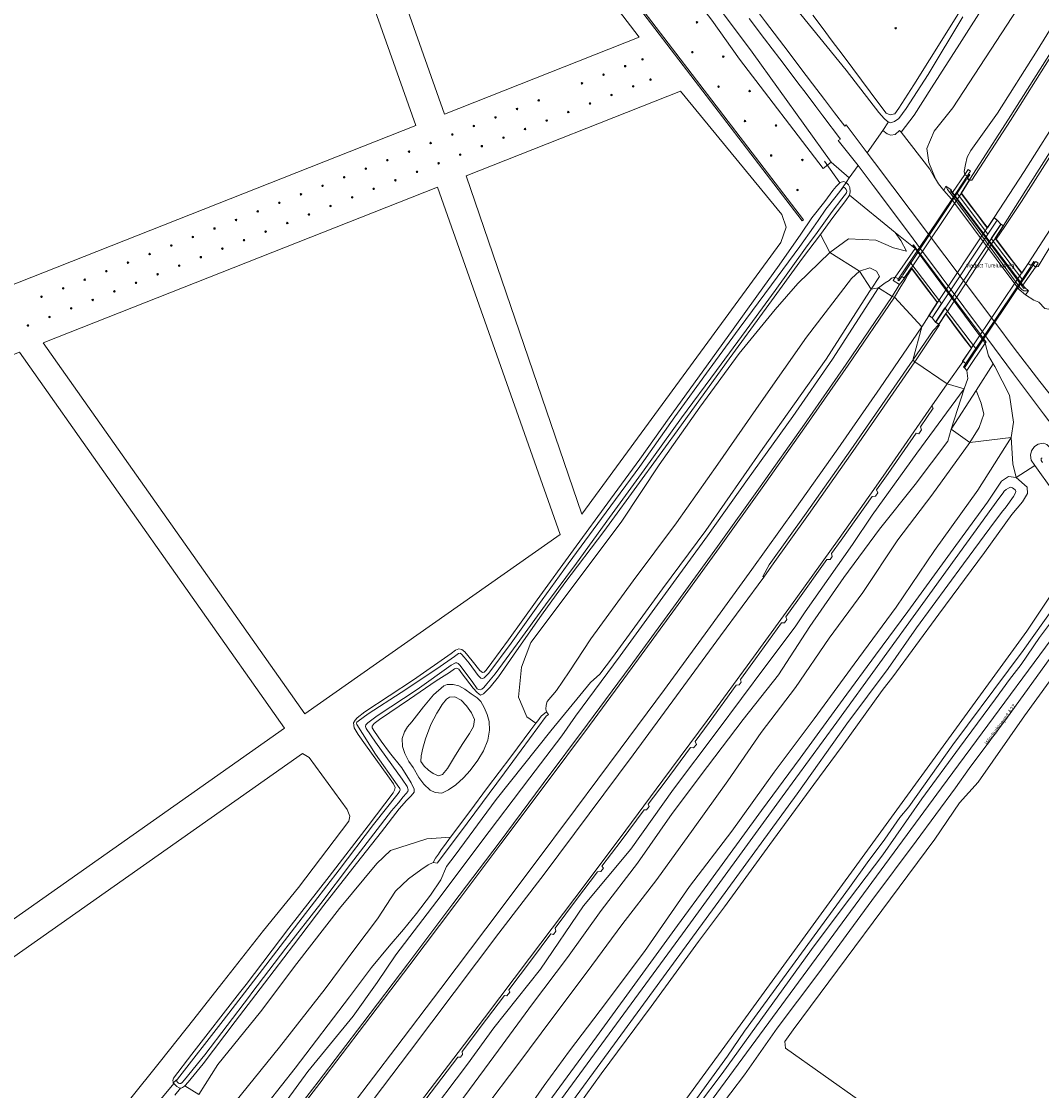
# Model space of a CAD drawing. Header units: metres. Extents: x 138165 to 154469, y 480134 to 494189.
# Tile 953 of 1056: x 151568 to 151897, y 481218 to 481563. Entities that reach past the tile are written whole.
import ezdxf

# ---------------------------------------------------------------- set-up
doc = ezdxf.new("R2010")
doc.units = ezdxf.units.M
doc.header["$LTSCALE"] = 0.001
doc.header["$MEASUREMENT"] = 0
for name, color, linetype, lineweight in [('TOP-L-duiker', 7, 'Continuous', 0), ('TOP-L-terrein schutting raster hek leuning', 7, 'Continuous', 0), ('TOP-L-topo objecten punt', 7, 'Continuous', 0), ('TOP-L-topo objecten vlak', 7, 'Continuous', 0), ('TOP-T-topo huisnummering naamgeving', 7, 'Continuous', 0)]:
    doc.layers.add(name, color=color, linetype=linetype, lineweight=lineweight)
doc.styles.add('Style-INTL_ISO', font='INTL_ISO.shx')

# ---------------------------------------------------------------- blocks, each defined once
blk = doc.blocks.new('24')
at = {"layer": 'TOP-L-topo objecten punt', "color": 7, "linetype": 'Continuous', "lineweight": 0}
for radius in [0.025, 0.0182, 0.0115, 0.005]:
    blk.add_circle((0, 0), radius, dxfattribs=at)

msp = doc.modelspace()

# ---------------------------------------------------------------- linework, layer by layer
at = {"layer": 'TOP-L-duiker', "flags": 128}
msp.add_lwpolyline([(151827.17, 481518.22), (151832.16, 481511.25)], dxfattribs=at)
at = {"layer": 'TOP-L-terrein schutting raster hek leuning', "flags": 128}
for points in [[(151852.31, 481481.38), (151873, 481512.43)], [(151872.94, 481453.2), (151893.79, 481484.31)]]:
    msp.add_lwpolyline(points, dxfattribs=at)
at = {"layer": 'TOP-L-topo objecten vlak', "flags": 128}
for points in [[(151851.86, 481527.59), (151856.06, 481533.05), (151861.69, 481541.94), (151870.73, 481556.03), (151879.95, 481570.59), (151890.08, 481587.18), (151899.45, 481602.53), (151908.78, 481618.26), (151917.73, 481633.43), (151927.83, 481651.06), (151935.66, 481664.46), (151943.85, 481679.28), (151952.48, 481694.41), (151960.06, 481708.78), (151968.28, 481724.33), (151976.07, 481738.38), (151983.43, 481752.77), (151988.83, 481763.84), (151995.58, 481777.86)], [(152011.54, 481762.2), (152000.43, 481740.78), (151989.61, 481719.89), (151979.12, 481698.72), (151967.64, 481677.45), (151956.25, 481656.69), (151944.45, 481635.42), (151932.38, 481615.06), (151920.49, 481594.57), (151908, 481573.71), (151895.84, 481553.96), (151883.03, 481533.75), (151874.37, 481521.69), (151873.16, 481519.6), (151872.63, 481517.2), (151872.29, 481514.88), (151872.44, 481513.95)], [(151873.96, 481512.16), (151874.07, 481512.48), (151886.6, 481531.8), (151899.55, 481552.38), (151912.09, 481572.77), (151924.24, 481592.91), (151936.02, 481612.86), (151948.03, 481633.62), (151960.08, 481655.02), (151971.4, 481675.5), (151982.96, 481696.93), (151993.89, 481717.71), (152004.92, 481739.09), (152015.6, 481760.34)], [(152016.27, 481760.06), (152005.57, 481738.8), (151994.52, 481717.37), (151983.58, 481696.58), (151972.1, 481675.27), (151960.79, 481654.81), (151948.7, 481633.35), (151936.72, 481612.62), (151924.9, 481592.6), (151912.74, 481572.44), (151900.16, 481551.99), (151887.2, 481531.38), (151874.69, 481512.11), (151873.96, 481512.16)], [(151993.06, 481751.97), (151971.15, 481708.49), (151948.21, 481668.16), (151935.7, 481645.38), (151920.45, 481617.97), (151903.73, 481589.88), (151891.28, 481570.29), (151868.61, 481535.41), (151862.53, 481527.96), (151860.22, 481522.34), (151860.86, 481517.84), (151863.02, 481512.52)], [(152022.18, 481743.77), (152011.33, 481722.42), (152000.2, 481701.02), (151988.99, 481680.08), (151977.52, 481659.01), (151965.76, 481637.94), (151953.87, 481617.13), (151941.78, 481596.4), (151929.59, 481575.98), (151917.21, 481555.66), (151904.45, 481535.13), (151891.61, 481514.96), (151881.88, 481500.06)], [(151884.9, 481497.39), (151884.95, 481497.47), (151890.11, 481505.67), (151903.58, 481526.83), (151916.83, 481547.93), (151930.05, 481569.48), (151942.79, 481590.69), (151955.39, 481612.33), (151969.63, 481637.17), (151981.39, 481658.23), (151992.84, 481679.29), (152004.1, 481700.4), (152015.31, 481721.97), (152026.02, 481743.11)], [(152026.74, 481742.7), (152016.17, 481721.87), (152004.74, 481699.96), (151993.57, 481678.91), (151982.05, 481657.82), (151970.31, 481636.77), (151956.19, 481612.04), (151943.45, 481590.27), (151930.72, 481569.04), (151917.43, 481547.44), (151904.32, 481526.5), (151890.73, 481505.28), (151885.35, 481497.2), (151883.79, 481494.83), (151882.56, 481493.1)], [(152038.13, 481737.17), (152027.08, 481715.34), (152015.9, 481693.97), (152004.57, 481672.62), (151993.16, 481651.79), (151981.39, 481630.59), (151967.38, 481606.05), (151954.27, 481583.72), (151941.76, 481562.79), (151928.13, 481540.54), (151915.13, 481519.82), (151901.22, 481498.05), (151892.92, 481485.3)], [(152039.56, 481732.7), (152025.69, 481705.6), (152011.37, 481678.87), (152000.15, 481657.64), (151979.2, 481620.48), (151967.5, 481600.48), (151952.48, 481574.1), (151939.18, 481552.99), (151927.38, 481533.38), (151914.44, 481511.78), (151901.19, 481492.62), (151896.14, 481484.26), (151895.24, 481484.09), (151891.18, 481478.28), (151891.79, 481477.53), (151893.01, 481476.39), (151892, 481475.12)], [(151895.24, 481484.09), (151896.14, 481484.26), (151901.19, 481492.62), (151914.44, 481511.78), (151927.38, 481533.38), (151939.18, 481552.99), (151952.48, 481574.1), (151967.5, 481600.48), (151979.2, 481620.48), (152000.15, 481657.64), (152011.37, 481678.87), (152025.69, 481705.6), (152039.56, 481732.7)], [(151767.4, 481558.21), (151704.55, 481533.39), (151663.7, 481648.96), (151685.9, 481664.65), (151767.4, 481558.21)], [(151655.21, 481642.97), (151695.24, 481529.72), (151562.61, 481477.35), (151515.43, 481544.23), (151655.21, 481642.97)], [(151745.37, 481629.73), (151742.01, 481627.25), (151790.83, 481563.78), (151799.79, 481551.12), (151826.71, 481515.93), (151829.35, 481517.93)], [(151829.35, 481517.93), (151803.86, 481553.43), (151794.24, 481566.26), (151745.37, 481629.73)], [(151820.38, 481499.3), (151729.17, 481618.42), (151728.77, 481618.12), (151819.98, 481499), (151820.38, 481499.3)], [(151783.14, 481610.29), (151834.15, 481547.58), (151844.66, 481533.95), (151846.46, 481531.97), (151847.51, 481531.02), (151847.87, 481530.9)], [(151877.83, 481577.93), (151866.12, 481558.98), (151856.02, 481542.93), (151851.15, 481535.35), (151849.91, 481533.53), (151848.38, 481533.2), (151847.1, 481533.77), (151844.69, 481536.91), (151841.94, 481540.59), (151839.11, 481544.37), (151836.31, 481548.11), (151832.82, 481552.77), (151829.65, 481556.98), (151826.37, 481561.34), (151823.36, 481565.33)], [(151802.89, 481564.27), (151807.82, 481557.76), (151810.29, 481554.5), (151812.74, 481551.27), (151815.77, 481547.26), (151818.58, 481543.54), (151821.2, 481540.08), (151824.39, 481535.85), (151826.62, 481532.9), (151832.28, 481525.32), (151831.62, 481524.88), (151838, 481516.86)], [(151840.89, 481520.97), (151834.15, 481529.93), (151833.68, 481529.57), (151830.38, 481533.81), (151827.14, 481538.11), (151823.34, 481543.15), (151819.24, 481548.56), (151815.44, 481553.6), (151808.14, 481563.24), (151806.2, 481565.8)], [(151847.87, 481530.9), (151848.49, 481530.63), (151849.81, 481531.02), (151851.11, 481532.06), (151853.57, 481535.21), (151860.59, 481546.18), (151871.81, 481564.76)], [(151813.07, 481492.07), (151748.85, 481404.45), (151711.55, 481513.58), (151780.68, 481540.87), (151813.36, 481501.06), (151814.83, 481496.98), (151813.07, 481492.07)], [(151847.87, 481530.9), (151845.98, 481528.18)], [(151840.89, 481520.97), (151845.98, 481528.18)], [(151845.98, 481528.18), (151847.4, 481527.1), (151848.55, 481526.6), (151849.95, 481526.85), (151851.39, 481528.19), (151851.86, 481527.59)], [(151851.86, 481527.59), (151861.17, 481515.72), (151862.68, 481513.04), (151863.02, 481512.52)], [(151860.72, 481494.69), (151843.27, 481517.83), (151840.89, 481520.97)], [(151829.35, 481517.93), (151835.16, 481512.84)], [(151835.16, 481512.84), (151838, 481516.86)], [(151838, 481516.86), (151842.9, 481510.38), (151854.87, 481494.42), (151857.85, 481490.42)], [(151873.69, 481514.14), (151874.33, 481515.08), (151873.56, 481515.61), (151872.44, 481513.95)], [(151834.16, 481511.42), (151835.16, 481512.84)], [(151850.86, 481479.99), (151851.19, 481479.77), (151852.09, 481481.08), (151852.93, 481480.6), (151855.15, 481483.88), (151863.59, 481472.66), (151860.9, 481468.46), (151861.9, 481467.77), (151882.87, 481499.25), (151881.9, 481499.99), (151879.75, 481496.73), (151871.31, 481507.93), (151873.89, 481512.15), (151873.23, 481512.72), (151874.03, 481513.85), (151873.71, 481514.07), (151850.86, 481479.99)], [(151863.02, 481512.52), (151864.01, 481510.97), (151865.65, 481508.85)], [(151872.44, 481513.95), (151868.52, 481508.17)], [(151882.94, 481499.27), (151879.91, 481494.73), (151869.78, 481508.15), (151873.21, 481513.37)], [(151873.96, 481512.16), (151871.38, 481507.94), (151874.27, 481504.05), (151876.57, 481501.02), (151878.91, 481497.93), (151879.74, 481496.82), (151881.88, 481500.06)], [(151873.21, 481513.37), (151872.44, 481513.95)], [(151873.21, 481513.37), (151873.69, 481514.14)], [(151873.69, 481514.14), (151874.1, 481513.86), (151873.3, 481512.73), (151873.96, 481512.16)], [(151702.24, 481509.9), (151741.85, 481397.87), (151659.51, 481339.96), (151575.07, 481459.69), (151702.24, 481509.9)], [(151834.16, 481511.42), (151833.27, 481511.75), (151832.19, 481511.33), (151830.94, 481510.11), (151829.9, 481508.79), (151827.27, 481505.29), (151823.07, 481499.93), (151819.57, 481494.66), (151812.5, 481484.71), (151805.33, 481474.7), (151797.67, 481464.04), (151787.65, 481450.25), (151777, 481435.51), (151767.62, 481422.12), (151758.09, 481409.23), (151746.13, 481392.89), (151734.48, 481376.72), (151725.18, 481363.85), (151719.85, 481356.53), (151717.98, 481354.04), (151717.31, 481353.4), (151716.78, 481353.31), (151715.98, 481353.97), (151713.51, 481357.08), (151711.12, 481360.03), (151710.18, 481360.75), (151709.14, 481361), (151708.11, 481360.53), (151706.71, 481359.45), (151694.54, 481350.99), (151678.79, 481340.69), (151676.31, 481338.76), (151675.67, 481337.99), (151675.22, 481337.06), (151675.42, 481335.51), (151676.66, 481333.31), (151679.01, 481330.01), (151686.25, 481320.04), (151688.11, 481317.39), (151688.63, 481316.26), (151688.42, 481315.33), (151687.96, 481314.53), (151679.9, 481303.87), (151667.32, 481287.55), (151654.28, 481270.85), (151640.5, 481252.74), (151638.37, 481250), (151622.97, 481230.21), (151617.1, 481222.5), (151616.84, 481221.68), (151616.93, 481221.31), (151617.02, 481220.97)], [(151618.42, 481222.14), (151618.19, 481221.72), (151618.2, 481221.46), (151618.38, 481221.22), (151618.69, 481220.91), (151619.06, 481220.74), (151619.48, 481220.72), (151619.89, 481221.07), (151620.64, 481221.92), (151627.18, 481230.02), (151641.6, 481248.95), (151642.39, 481250), (151653.36, 481264.45), (151664.65, 481278.8), (151674.2, 481291.53), (151681.7, 481301.3), (151687.39, 481308.67), (151689.67, 481311.32), (151691.2, 481313.21), (151692.2, 481314.27), (151692.72, 481314.94), (151692.85, 481315.52), (151692.45, 481316.54), (151690.92, 481318.88), (151682.32, 481330.91), (151679.3, 481335.31), (151679.07, 481335.9), (151679.19, 481336.49), (151679.76, 481337.08), (151682.79, 481339.36), (151695.73, 481347.87), (151706.73, 481355.71), (151708.04, 481356.43), (151708.49, 481356.45), (151708.99, 481356.27), (151709.52, 481355.74), (151713.43, 481350.38), (151715.03, 481348.11), (151715.51, 481347.81), (151716.05, 481347.72), (151716.61, 481347.94), (151717.28, 481348.51), (151718.24, 481349.7), (151720.93, 481352.92), (151727.99, 481362.54), (151737.09, 481375.11), (151747.09, 481388.62), (151757.84, 481403.37), (151768.93, 481418.69), (151781.04, 481435.51), (151792.36, 481450.78), (151801.86, 481463.77), (151811.26, 481476.5), (151821.05, 481490.15), (151824.78, 481495.28), (151829.64, 481502), (151832.8, 481506.12), (151834.22, 481508.02), (151834.35, 481508.57), (151834.17, 481509.17), (151833.85, 481509.58), (151833.48, 481509.8), (151833.09, 481509.7), (151832.41, 481508.93)], [(151832.41, 481508.93), (151830.93, 481507.01), (151827.64, 481502.75), (151825.12, 481499.17), (151823.6, 481497), (151819.26, 481490.78), (151810.11, 481478.39), (151799.61, 481464.3), (151789.98, 481451.01), (151778.92, 481435.76), (151767.56, 481419.82), (151756.67, 481405.03), (151744.49, 481388.39), (151734.65, 481374.87), (151726.04, 481362.82), (151718.86, 481353.14), (151717.38, 481351.61), (151716.93, 481351.39), (151716.32, 481351.48), (151715.39, 481352.38), (151712.48, 481356.38), (151710.93, 481358.32), (151710.02, 481359.29), (151709.59, 481359.56), (151709.02, 481359.47), (151707.75, 481358.51), (151702.06, 481354.52), (151690.52, 481346.92), (151679.89, 481339.98), (151676.66, 481337.68), (151676.25, 481337.29), (151676.12, 481336.96), (151676.26, 481336.51), (151682.29, 481327.03), (151689.32, 481317.13), (151690.1, 481315.95), (151690.23, 481315.45), (151690.07, 481314.98), (151689.55, 481314.29), (151681.63, 481304.3), (151670.5, 481289.68), (151658.63, 481274.16), (151645.84, 481257.57), (151640.02, 481250), (151633.13, 481241.03), (151618.42, 481222.14)], [(151834.16, 481511.42), (151832.41, 481508.93)], [(151835.23, 481507.29), (151835.5, 481508.41), (151835.3, 481509.77), (151834.92, 481510.67), (151834.16, 481511.42)], [(151866.3, 481510.17), (151865.65, 481508.85)], [(151865.65, 481508.85), (151868.18, 481505.97), (151868.23, 481505.9)], [(151868.08, 481508.99), (151866.3, 481510.17)], [(151866.3, 481510.17), (151866.9, 481509.13), (151868.41, 481507.23), (151890.21, 481477.47), (151890.82, 481476.86), (151891.49, 481476.42), (151893.01, 481476.39)], [(151891.79, 481477.53), (151891.51, 481477.24), (151868.43, 481507.84), (151867.87, 481508.73), (151868.08, 481508.99)], [(151868.52, 481508.17), (151868.08, 481508.99)], [(151825.83, 481494.64), (151829.87, 481500.13), (151834.07, 481505.55), (151835.23, 481507.29)], [(151835.23, 481507.29), (151850.02, 481495.23)], [(151871.29, 481507.88), (151855.23, 481483.85), (151858.22, 481479.88), (151860.52, 481476.82), (151862.81, 481473.78), (151863.61, 481472.72), (151879.67, 481496.76), (151878.83, 481497.87), (151876.49, 481500.96), (151874.19, 481503.99), (151871.29, 481507.88)], [(151860.72, 481494.69), (151868.23, 481505.9)], [(151868.23, 481505.9), (151889.56, 481477.42)], [(151868.52, 481508.17), (151891.18, 481478.28)], [(151881.88, 481500.06), (151882.94, 481499.27)], [(151884.05, 481497.94), (151882.94, 481499.27)], [(151620.74, 481219.99), (151621.86, 481221.16), (151626.71, 481227.11), (151636.96, 481240.73), (151646.41, 481253.11), (151655.76, 481265.38), (151665.64, 481278.28), (151676.1, 481291.74), (151684.24, 481301.94), (151689.96, 481309.39), (151692.27, 481312.02), (151693.78, 481313.59), (151694.73, 481314.69), (151694.77, 481315.71), (151693.79, 481317.75), (151690.72, 481322.55), (151686.82, 481327.57), (151684.08, 481331.14), (151682, 481334.25), (151681.16, 481335.43), (151681.18, 481336.07), (151681.86, 481336.93), (151683.59, 481338.21), (151693.3, 481344.68), (151701.86, 481350.64), (151706.13, 481353.36), (151707.74, 481354.47), (151708.46, 481354.71), (151709.14, 481354.43), (151710.29, 481352.86), (151713.84, 481348.23), (151715.04, 481346.84), (151716.19, 481346.07), (151717.15, 481346.44), (151719.33, 481348.55), (151722.02, 481351.94), (151727.81, 481360.33), (151735.89, 481371.87), (151743.42, 481382.25), (151755.92, 481398.86), (151768.35, 481415.76), (151779.61, 481431.26), (151795.58, 481453.28), (151809.25, 481472.08), (151820.09, 481486.97), (151825.83, 481494.64)], [(151825.83, 481494.64), (151828.91, 481488.79)], [(151828.91, 481488.79), (151834.96, 481493.16), (151843.71, 481492.8), (151849.44, 481490.26), (151853.61, 481489.19), (151851.75, 481492.68), (151850.02, 481495.23)], [(151850.02, 481495.23), (151856.39, 481490.04)], [(151857.85, 481490.42), (151860.72, 481494.69)], [(151882.13, 481466.33), (151860.72, 481494.69)], [(151866.28, 481469.08), (151874.63, 481457.96), (151871.77, 481453.8), (151872.82, 481453.02), (151872.05, 481451.85), (151872.31, 481451.67), (151895.06, 481485.62), (151894.75, 481485.82), (151893.9, 481484.56), (151892.93, 481485.23), (151890.82, 481482.1), (151882.29, 481493.38), (151884.83, 481497.37), (151884.06, 481497.87), (151863.05, 481466.38), (151864.02, 481465.64), (151866.28, 481469.08)], [(151894.54, 481484.77), (151891.12, 481479.89), (151880.95, 481493.35), (151884.05, 481497.94)], [(151884.9, 481497.39), (151882.35, 481493.38), (151882.56, 481493.1)], [(151884.05, 481497.94), (151884.9, 481497.39)], [(151857.23, 481489.49), (151855.91, 481491.26), (151855.65, 481491.06), (151856.39, 481490.04)], [(151866.36, 481469.05), (151867.49, 481467.55), (151869.77, 481464.52), (151872.05, 481461.48), (151874.65, 481458.02), (151890.74, 481482.13), (151888.13, 481485.58), (151885.83, 481488.61), (151883.54, 481491.63), (151882.27, 481493.32), (151866.36, 481469.05)], [(151882.56, 481493.1), (151883.62, 481491.69), (151885.91, 481488.67), (151888.21, 481485.64), (151890.82, 481482.19), (151892.92, 481485.3)], [(151828.91, 481488.79), (151818.6, 481478.82), (151811.23, 481470.44), (151799.6, 481456.18), (151786.95, 481438.96), (151773.86, 481420.27), (151761.72, 481402.19), (151746.11, 481381.15), (151732.44, 481363.03), (151729.34, 481355.1), (151728.45, 481345.35), (151731.13, 481339.03), (151733.99, 481336.99)], [(151838.48, 481482.77), (151828.91, 481488.79)], [(151856.39, 481490.04), (151850.02, 481480.85)], [(151879.05, 481459.54), (151878.28, 481460.58), (151875.99, 481463.66), (151857.03, 481489.18), (151856.39, 481490.04)], [(151857.23, 481489.49), (151857.85, 481490.42)], [(151878.52, 481460.94), (151877.51, 481462.3), (151869.22, 481473.41), (151868.44, 481474.46), (151867.34, 481475.94), (151866.51, 481477.06), (151858.17, 481488.24), (151857.23, 481489.49)], [(151857.85, 481490.42), (151879.14, 481461.87)], [(151851.05, 481480.33), (151854.74, 481485.8), (151864.98, 481472.3), (151861.91, 481467.7)], [(151892.92, 481485.3), (151893.88, 481484.63), (151894.73, 481485.89), (151895.13, 481485.64)], [(151895.13, 481485.64), (151894.54, 481484.77)], [(151895.24, 481484.09), (151894.54, 481484.77)], [(151895.13, 481485.64), (151895.33, 481485.94), (151896.09, 481485.4), (151895.24, 481484.09)], [(151737.43, 481340.59), (151737.29, 481341.45), (151737.36, 481342.74), (151737.7, 481343.99), (151740.66, 481347.57), (151744.72, 481353.55), (151751.74, 481364.19), (151765.46, 481382.91), (151779.45, 481401.59), (151792.79, 481420.51), (151806.75, 481440.62), (151821.37, 481461.44), (151835.83, 481480.43), (151838.48, 481482.77)], [(151842.18, 481476.99), (151844.95, 481481.03), (151843.92, 481482.76), (151841.85, 481483.82), (151838.48, 481482.77)], [(151842.18, 481476.99), (151838.48, 481482.77)], [(151850.02, 481480.85), (151848.83, 481480.49), (151848.02, 481479.73), (151846.71, 481479.04), (151844.61, 481477.37)], [(151851.39, 481478.45), (151849.36, 481479.81), (151850.02, 481480.85)], [(151855.36, 481483.52), (151855.02, 481483.05), (151854.01, 481481.61), (151853.27, 481480.23), (151851.8, 481477.86), (151849.78, 481474.41)], [(151850.02, 481480.85), (151851.05, 481480.33)], [(151852.95, 481480.53), (151852.1, 481481.02), (151851.21, 481479.7), (151850.8, 481479.98), (151851.05, 481480.33)], [(151855.36, 481483.52), (151855.15, 481483.79), (151852.95, 481480.53)], [(151860.83, 481468.44), (151863.53, 481472.66), (151862.73, 481473.72), (151860.44, 481476.76), (151858.14, 481479.82), (151855.36, 481483.52)], [(151891.18, 481478.28), (151895.24, 481484.09)], [(151844.61, 481477.37), (151829.78, 481454.39), (151816.97, 481435.94), (151802.34, 481415.6), (151789.43, 481397.45), (151777.63, 481381.21), (151761.25, 481358.66), (151746.77, 481339.24), (151742.39, 481332.9), (151732.08, 481319.35), (151716.29, 481298.47), (151703.51, 481281.39), (151688.83, 481262.22), (151682.8, 481253.36), (151675.02, 481242.49), (151660.48, 481224.65), (151646.24, 481205.21), (151630.93, 481185.91), (151616.55, 481167.03)], [(151842.18, 481476.99), (151844.61, 481477.37)], [(151844.61, 481477.37), (151849.05, 481474.63)], [(151849.05, 481474.63), (151851.17, 481478.17), (151851.39, 481478.45)], [(151851.39, 481478.45), (151852.95, 481480.53)], [(151892, 481475.12), (151889.95, 481476.89), (151889.56, 481477.42), (151882.13, 481466.33)], [(151882.13, 481466.33), (151889.56, 481477.42)], [(151889.56, 481477.42), (151889.95, 481476.89), (151892, 481475.12), (151893.01, 481476.39)], [(151891.79, 481477.53), (151891.18, 481478.28)], [(151893.01, 481476.39), (151891.79, 481477.53)], [(151619.92, 481164.39), (151634.33, 481183.01), (151649.13, 481202.33), (151663.72, 481221.31), (151678.15, 481240.22), (151692.72, 481259.4), (151707.25, 481278.67), (151722.13, 481298.44), (151736.42, 481317.53), (151750.71, 481336.7), (151764.48, 481355.26), (151778.47, 481374.39), (151792.67, 481393.97), (151806.43, 481413.2), (151820.72, 481433.43), (151834.19, 481452.82), (151849.05, 481474.63)], [(151849.78, 481474.41), (151834.79, 481452.44), (151821.26, 481432.98), (151807.06, 481412.85), (151793.29, 481393.63), (151779.1, 481374.06), (151765.15, 481354.97), (151751.29, 481336.28), (151737.01, 481317.1), (151722.7, 481298.03), (151707.83, 481278.24), (151693.32, 481259.02), (151678.72, 481239.79), (151664.31, 481220.91), (151649.71, 481201.86), (151634.95, 481182.65), (151620.46, 481163.91)], [(151643.13, 481208.95), (151656.3, 481225.68), (151673.85, 481248.71), (151680.97, 481258.13), (151686.73, 481265.09), (151691.26, 481270.43), (151695.54, 481275.6), (151700.05, 481281.55), (151703.33, 481286.5), (151705.2, 481290.8), (151708.02, 481294.36), (151721.18, 481312.38), (151738.86, 481334.49), (151751.62, 481350.06), (151754.67, 481352.79), (151758.72, 481358.19), (151774.87, 481380.27), (151788.83, 481399.13), (151807.28, 481425.58), (151827.69, 481454.42), (151841.73, 481476.24), (151842.18, 481476.99)], [(151849.78, 481474.41), (151849.05, 481474.63)], [(151849.78, 481474.41), (151858.55, 481464.85)], [(151900.22, 481470.41), (151898.32, 481470.72), (151896.38, 481472.79), (151894.67, 481473.4), (151892, 481475.12)], [(151862.99, 481466.37), (151866, 481470.96), (151876.19, 481457.53), (151872.32, 481451.6)], [(151860.83, 481468.44), (151860.8, 481468.33), (151858.55, 481464.85)], [(151861.91, 481467.7), (151860.83, 481468.44)], [(151861.91, 481467.7), (151862.99, 481466.37)], [(151871.7, 481453.79), (151874.57, 481457.96), (151871.97, 481461.42), (151869.71, 481464.43), (151867.41, 481467.49), (151866.28, 481468.99), (151864.03, 481465.57)], [(151858.55, 481464.85), (151845.11, 481445.14), (151831.45, 481425.46), (151817.57, 481405.86), (151803.76, 481386.59), (151789.56, 481367.02), (151775.49, 481347.8), (151761.27, 481328.59), (151746.86, 481309.24), (151732.49, 481290.07), (151717.9, 481270.66), (151703.37, 481251.43), (151688.85, 481232.29), (151674.4, 481213.35), (151659.71, 481194.15), (151637.87, 481165.8)], [(151855.7, 481454.02), (151862.28, 481463.68), (151864.03, 481465.57)], [(151855.7, 481454.02), (151858.55, 481464.85)], [(151856.29, 481453.53), (151864.23, 481465.44), (151864.03, 481465.57)], [(151864.03, 481465.57), (151862.99, 481466.37)], [(151882.13, 481466.33), (151879.14, 481461.87)], [(151879.14, 481461.87), (151882.13, 481466.33)], [(151916.81, 481421.09), (151915.04, 481423.56), (151910.3, 481430.01), (151896.61, 481447.16), (151888.35, 481457.96), (151882.43, 481465.95), (151882.13, 481466.33)], [(151879.14, 481461.87), (151878.52, 481460.94), (151879.32, 481459.86), (151879.05, 481459.54)], [(151878.52, 481460.94), (151879.14, 481461.87)], [(151879.05, 481459.54), (151879.32, 481459.86), (151878.52, 481460.94)], [(151879.14, 481461.87), (151879.87, 481460.89), (151888.12, 481449.68), (151897.85, 481436.73), (151904.76, 481427.75)], [(151361.62, 481375.41), (151567.41, 481456.66), (151652.96, 481335.36), (151477.11, 481211.67), (151361.62, 481375.41)], [(151879.05, 481459.54), (151873.15, 481450.79), (151873.4, 481448.11), (151872.23, 481444.83)], [(151873.15, 481450.79), (151879.05, 481459.54)], [(151881.58, 481452.89), (151880.12, 481455.45), (151879.05, 481459.54)], [(151807.55, 481384.11), (151807.31, 481384.25), (151809.31, 481388.08), (151821.28, 481404.73), (151835.7, 481425.14), (151855.7, 481454.02)], [(151856.29, 481453.53), (151836.35, 481424.65), (151821.99, 481404.31), (151810.06, 481387.59), (151807.55, 481384.11)], [(151855.7, 481454.02), (151856.29, 481453.53)], [(151866.8, 481446.45), (151856.29, 481453.53)], [(151871.7, 481453.79), (151871.79, 481453.54), (151866.8, 481446.45)], [(151872.32, 481451.6), (151871.98, 481451.84), (151872.75, 481453), (151871.7, 481453.79)], [(151872.23, 481444.83), (151873.4, 481448.11), (151873.15, 481450.79)], [(151872.32, 481451.6), (151873.15, 481450.79)], [(151876.06, 481444.3), (151881.58, 481452.89)], [(151881.58, 481452.89), (151882.1, 481451.98), (151886.87, 481442.79), (151888.17, 481434.11), (151887.38, 481429.16)], [(151866.8, 481446.45), (151861.86, 481439.33)], [(151872.23, 481444.83), (151866.8, 481446.45)], [(151872.23, 481444.83), (151856.98, 481424.06), (151842.6, 481404.1), (151836.17, 481394.58), (151820.95, 481372.93), (151817.73, 481368.03), (151808.22, 481355.44), (151792.52, 481334.36), (151778.43, 481315.75), (151764.66, 481296.32), (151749.41, 481278.1), (151735.53, 481257.64), (151720.46, 481238.72), (151711.97, 481226.95), (151697.61, 481208.05), (151682.03, 481187.54), (151666.46, 481168), (151650.88, 481148.31)], [(151650.88, 481148.31), (151666.46, 481168), (151682.03, 481187.54), (151697.61, 481208.05), (151711.97, 481226.95), (151720.46, 481238.72), (151735.53, 481257.64), (151749.41, 481278.1), (151764.66, 481296.32), (151778.43, 481315.75), (151792.52, 481334.36), (151808.22, 481355.44), (151817.73, 481368.03), (151820.95, 481372.93), (151836.17, 481394.58), (151842.6, 481404.1), (151856.98, 481424.06), (151872.23, 481444.83)], [(151872.23, 481444.83), (151868.06, 481431.84)], [(151868.06, 481431.84), (151876.06, 481444.3)], [(151876.06, 481444.3), (151877.68, 481440.23), (151878.61, 481436.68), (151877.1, 481432.34), (151874.04, 481427.5)], [(151647.97, 481151.35), (151663.29, 481171.2), (151678.59, 481191.05), (151693.7, 481210.72), (151708.99, 481230.75), (151717.49, 481241.99), (151732, 481261.18), (151746.62, 481280.56), (151760.87, 481299.6), (151775.04, 481318.6), (151789.27, 481337.83), (151804.29, 481358.23), (151817.95, 481377.12), (151831.89, 481396.5), (151843.11, 481412.35), (151847.09, 481418.03), (151861.86, 481439.33)], [(151861.86, 481439.33), (151862.24, 481438.56), (151858.19, 481432.52), (151858.52, 481431.62), (151857.6, 481430.31), (151856.73, 481430.49), (151847.7, 481417.54), (151843.91, 481412.21), (151844.34, 481411.32), (151843.64, 481410.17), (151842.52, 481410.14), (151832.51, 481396.05), (151829.39, 481391.68), (151829.62, 481390.79), (151828.95, 481389.81), (151827.96, 481389.74), (151818.52, 481376.61), (151814.74, 481371.24), (151814.97, 481370.44), (151814.21, 481369.4), (151813.32, 481369.34), (151804.86, 481357.77), (151800.04, 481351.11), (151800.23, 481350.21), (151799.59, 481349.36), (151798.7, 481349.25), (151789.92, 481337.25), (151785.39, 481331.07), (151785.81, 481330.15), (151784.93, 481328.99), (151783.97, 481329.11), (151775.7, 481318.05), (151770.27, 481310.89), (151770.58, 481310.12), (151769.73, 481308.98), (151768.94, 481308.98), (151761.54, 481299.02), (151755.36, 481290.87), (151755.8, 481290.17), (151755.01, 481289.16), (151753.92, 481289.06), (151747.18, 481280.08), (151740.29, 481270.86), (151740.48, 481269.87), (151739.77, 481268.86), (151738.89, 481269), (151732.58, 481260.65), (151725.33, 481251.02), (151725.61, 481250.2), (151724.69, 481249.09), (151723.95, 481249.17), (151718.09, 481241.54), (151710.21, 481231.11), (151710.39, 481230.16), (151709.66, 481229.26), (151708.8, 481229.26), (151695.04, 481211.23)], [(151654.25, 481141.17), (151664.23, 481155.61), (151677.16, 481172.66), (151687.97, 481187.33), (151699.67, 481202.11), (151711.07, 481216.79), (151721.92, 481231.53), (151732.98, 481246.48), (151744.2, 481261.43), (151755.13, 481276.61), (151766.77, 481291.79), (151778.03, 481307.81), (151789.45, 481323.03), (151800.88, 481338.16), (151812.34, 481352.56), (151822.48, 481368.15), (151833.36, 481383.98), (151844.91, 481399.59), (151856.42, 481413.98), (151866.95, 481427.97), (151868.06, 481431.84)], [(151669.82, 481131.26), (151680.89, 481145.31), (151691.65, 481159.68), (151702.74, 481175.02), (151706.1, 481177.93), (151709.02, 481179.6), (151711.42, 481184.08), (151712.9, 481188.57), (151722.52, 481200.49), (151727.3, 481206.67), (151736.75, 481220.09), (151744.87, 481231.27), (151754.73, 481244.36), (151769.12, 481263.32), (151783.6, 481284.26), (151797.29, 481302.1), (151810.94, 481321.13), (151823.88, 481338.35), (151836.79, 481356.06), (151850.33, 481374.36), (151862.65, 481392.68), (151876.66, 481412.09), (151887.38, 481429.16)], [(151874.04, 481427.5), (151868.06, 481431.84)], [(151887.38, 481429.16), (151874.04, 481427.5)], [(151887.38, 481429.16), (151887.9, 481420.61), (151889.07, 481416.22)], [(151660.35, 481136.67), (151671.07, 481150.72), (151682.74, 481166.01), (151694.64, 481182.3), (151706.23, 481197.4), (151717.11, 481212.23), (151728.16, 481226.85), (151739.52, 481242.02), (151750.55, 481256.75), (151761.72, 481271.96), (151773.11, 481286.6), (151784.77, 481302.84), (151795.99, 481318.37), (151806.7, 481333.95), (151817.86, 481348.48), (151828.65, 481364.36), (151839.57, 481379.16), (151850.8, 481396.09), (151861.77, 481410.49), (151874.04, 481427.5)], [(151900.81, 481424.66), (151900.18, 481425.58), (151898.92, 481426.88), (151897.82, 481427.34), (151896.17, 481426.99), (151894.97, 481426.25), (151894.02, 481424.87), (151893.6, 481423.43), (151893.84, 481421.81), (151895, 481420.1)], [(151897.39, 481422.52), (151897.09, 481422.39), (151897.05, 481422.07), (151897.05, 481421.73), (151897.47, 481421.04)], [(151895, 481420.1), (151912.18, 481396.18), (151912.5, 481394.84), (151912.26, 481393.35), (151902.14, 481381.14), (151892.51, 481366.7), (151799.94, 481239.61), (151727, 481139.82), (151726.15, 481138.82), (151725.05, 481137.92), (151723.76, 481137.67), (151722.41, 481138.02), (151721.27, 481138.47), (151711.75, 481145.91)], [(151889.07, 481416.22), (151895, 481420.1)], [(151889.07, 481416.22), (151886.55, 481416.57), (151884.27, 481415.05), (151879.75, 481408.28), (151868.68, 481393.06), (151854.06, 481372.99), (151843.64, 481358.95), (151833.19, 481344.73), (151819.27, 481325.71), (151806.88, 481308.85), (151789.52, 481285.11), (151779.73, 481271.76), (151770.29, 481258.68), (151753.55, 481235.77), (151739.37, 481216.51), (151724.1, 481195.73), (151713.41, 481181.24), (151709.68, 481176.12), (151701.17, 481163.54)], [(151701.17, 481163.54), (151704.59, 481159.84), (151706.3, 481159.01), (151707.53, 481159.23), (151711.89, 481164.39), (151717.55, 481172.1), (151730.43, 481190.1), (151742.77, 481206.7), (151755.13, 481223.87), (151771.22, 481245.57), (151786.54, 481266.61), (151794.88, 481277.71), (151809.54, 481297.83), (151823.73, 481317.25), (151832.89, 481329.55), (151845.81, 481347.57), (151849.22, 481351.91), (151864.11, 481372.12), (151878.75, 481392.07), (151887.61, 481404.25), (151891.04, 481408.42), (151892.68, 481411.09), (151892.61, 481413.16), (151889.07, 481416.22)], [(151885.16, 481411.84), (151884.82, 481411.33), (151883.45, 481409.5), (151858.89, 481375.62), (151831.17, 481337.34), (151813.56, 481313.27), (151781.32, 481269.01), (151745.88, 481220.66), (151711.82, 481174.32)], [(151721.62, 481182.1), (151756.2, 481229.17), (151793.05, 481279.62), (151818.38, 481314.17), (151834.42, 481336.75), (151847.74, 481354.61), (151856.87, 481367.72), (151871.99, 481388.42), (151880.51, 481399.92), (151884.31, 481404.95), (151885.75, 481406.72), (151888.16, 481410.06), (151888.85, 481411.25), (151888.91, 481411.72), (151888.71, 481412.27), (151887.79, 481412.9), (151887.2, 481413.08), (151886.52, 481412.82), (151885.77, 481412.4), (151885.16, 481411.84)], [(151707.73, 481140.32), (151719.42, 481132.06), (151722.25, 481130.48), (151724.62, 481129.89), (151726.46, 481129.95), (151727.72, 481130.68), (151728.78, 481131.79), (151731.4, 481133.82), (151734.12, 481137.6), (151767.24, 481183.44), (151864.95, 481316.1), (151913.41, 481381.69), (151917.32, 481387.11), (151920.04, 481390.05)], [(151634.8, 481154.87), (151649.52, 481173.85), (151664.1, 481192.79), (151678.78, 481211.94), (151693.26, 481230.96), (151707.66, 481250.12), (151722.1, 481269.28), (151736.67, 481288.33), (151751.26, 481307.75), (151765.43, 481326.72), (151779.36, 481345.8), (151793.62, 481365.21), (151807.55, 481384.11)], [(151908, 481383.89), (151891.26, 481360.39), (151881.85, 481347.72), (151873.32, 481336.38), (151868.55, 481330.04), (151854.35, 481310.02), (151851.48, 481306.56), (151846.66, 481299.59), (151840.93, 481291.96), (151835.19, 481283.99), (151801.32, 481237.63), (151795.88, 481229.58), (151767.28, 481190.23)], [(151796.57, 481177.65), (151798.85, 481179.68), (151808.77, 481172.94), (151838.93, 481215.01), (151814.59, 481232.2), (151814.33, 481234.32), (151817.1, 481238.03), (151862.74, 481299.54), (151870.75, 481311.25), (151876.77, 481317.93), (151891.72, 481339.36), (151915.61, 481372.24), (151921.3, 481380.71), (151921.34, 481380.78)], [(151786.48, 481213.89), (151794.17, 481223.95), (151822.94, 481263.95), (151832.6, 481276.79), (151846.03, 481294.57), (151858.53, 481312.55), (151870.73, 481329.1), (151882.33, 481344.82), (151886.88, 481351.11), (151890.61, 481355.94), (151896.56, 481364.62), (151903.96, 481374.56)], [(151899.62, 481357.47), (151886.2, 481338.94), (151873.89, 481322.39), (151869.42, 481316.18), (151856.7, 481298.93), (151842.4, 481279.74), (151825, 481255.99), (151811.9, 481238.6), (151801.32, 481223.52), (151792.52, 481211.94)], [(151713.14, 481346.47), (151711.05, 481347.94), (151709.15, 481348.98), (151707.34, 481349.45), (151705.36, 481349.46), (151704.35, 481349.06), (151701.04, 481346.08), (151697.8, 481342.22), (151694.01, 481337.45), (151692.65, 481335.84), (151691.66, 481334.21), (151690.89, 481332.04), (151690.98, 481329.51), (151691.77, 481327.17), (151693.08, 481324.67), (151694.4, 481322.66), (151696.28, 481319.45), (151697.89, 481317.32), (151699.92, 481315.35), (151701.57, 481314.64), (151703.73, 481314.45), (151705.88, 481315.46), (151708.16, 481317.11), (151710.62, 481319.32), (151712.8, 481321.75), (151715.31, 481325.03), (151717.13, 481328.04), (151718.5, 481331.55), (151719.03, 481334.77), (151718.98, 481337.52), (151718.33, 481339.82), (151717.36, 481342.06), (151716.25, 481343.97), (151715.03, 481345.19), (151713.14, 481346.47)], [(151703.93, 481320.46), (151705.47, 481322.39), (151708.07, 481326.68), (151710.47, 481330.4), (151712.57, 481333.66), (151713.91, 481335.95), (151714.23, 481338.14), (151713.22, 481340.29), (151711.67, 481342.63), (151709.94, 481344.36), (151707.9, 481345.53), (151706.12, 481345.41), (151705.16, 481344.69), (151703.79, 481343.02), (151702.83, 481341.42), (151702.11, 481340.25), (151700.12, 481336.56), (151698.46, 481331.89), (151697.6, 481328.97), (151696.97, 481326.4), (151696.93, 481324.64), (151698.02, 481323.1), (151699.41, 481321.87), (151700.93, 481320.75), (151702.56, 481320.01), (151703.93, 481320.46)], [(151700.9, 481292.07), (151702.27, 481291.79), (151702.26, 481291.95), (151711.83, 481304.78), (151723.92, 481320.99), (151737.36, 481339.21), (151738.07, 481339.73), (151737.43, 481340.59)], [(151737.43, 481340.59), (151735.73, 481339.2), (151734.68, 481337.79), (151733.99, 481336.99)], [(151733.99, 481336.99), (151732.37, 481334.83), (151725.9, 481326.11), (151718.47, 481316.25), (151712.71, 481308.47), (151706.47, 481300.26)], [(151568.33, 481172.83), (151526.1, 481142.21), (151482.87, 481203.49), (151658.73, 481327.18), (151660.91, 481325.86), (151673.15, 481309.18), (151674.01, 481306.95), (151673.66, 481305.39), (151657.44, 481284.03), (151646.14, 481270.08), (151633.14, 481253.56), (151630.35, 481250), (151623.7, 481241.52), (151612.93, 481227.94), (151602.49, 481214.94), (151594.13, 481204.48), (151585.64, 481194.39), (151568.33, 481172.83)], [(151706.47, 481300.26), (151698.88, 481299.64), (151687.11, 481295.96), (151682.7, 481291.68), (151670.69, 481277.17), (151656.89, 481259.47), (151645.15, 481243.85), (151631.35, 481226.84), (151625.25, 481217.18), (151620.74, 481219.99)], [(151706.47, 481300.26), (151704.59, 481297.58), (151703.48, 481296.16), (151702.64, 481294.76), (151701.68, 481293.46), (151700.9, 481292.07)], [(151612.73, 481184.22), (151628.09, 481204.56), (151632.23, 481209.14), (151634.91, 481212.3), (151651.3, 481232.46), (151665.98, 481251.32), (151675.65, 481264.24), (151682.91, 481273.86), (151688.68, 481282.85), (151692.91, 481286.75), (151696.9, 481289.67), (151699.28, 481291.3), (151700.9, 481292.07)], [(151618.42, 481222.14), (151617.02, 481220.97)], [(151600.79, 481200.97), (151617.17, 481220.78)], [(151617.02, 481220.97), (151617.17, 481220.78)], [(151617.17, 481220.78), (151617.37, 481220.55), (151618.2, 481219.84), (151618.92, 481219.32), (151619.36, 481219.26)], [(151619.36, 481219.26), (151617.53, 481216.96)], [(151619.36, 481219.26), (151619.56, 481219.23), (151620.03, 481219.42), (151620.64, 481219.89), (151620.74, 481219.99)]]:
    msp.add_lwpolyline(points, dxfattribs=at)

# ---------------------------------------------------------------- block references
at = {"layer": 'TOP-L-topo objecten punt', "xscale": 10, "yscale": 10, "zscale": 10}
for p in [(151786.01, 481563.07), (151850.14, 481561.14), (151784.49, 481553.42), (151768.44, 481551.09), (151794.51, 481551.97), (151755.87, 481546.13), (151762.85, 481548.89), (151748.9, 481543.38), (151771.01, 481544.58), (151758.44, 481539.62), (151765.42, 481542.37), (151792.98, 481542.31), (151803.01, 481540.87), (151734.95, 481537.87), (151751.47, 481536.86), (151720.99, 481532.36), (151727.97, 481535.11), (151744.49, 481534.11), (151714.02, 481529.6), (151737.52, 481531.36), (151801.48, 481531.2), (151811.51, 481529.77), (151707.04, 481526.85), (151723.57, 481525.85), (151730.54, 481528.6), (151700.07, 481524.09), (151716.59, 481523.09), (151686.11, 481518.59), (151693.09, 481521.34), (151709.61, 481520.34), (151809.97, 481520.09), (151820.02, 481518.67), (151679.14, 481515.83), (151702.64, 481517.58), (151672.16, 481513.08), (151688.68, 481512.08), (151695.66, 481514.83), (151665.19, 481510.32), (151681.71, 481509.32), (151818.46, 481508.97), (151651.23, 481504.81), (151658.21, 481507.57), (151674.73, 481506.57), (151644.26, 481502.06), (151667.76, 481503.81), (151637.28, 481499.31), (151653.81, 481498.3), (151660.78, 481501.06), (151630.31, 481496.55), (151646.83, 481495.55), (151616.36, 481491.04), (151623.33, 481493.8), (151639.85, 481492.79), (151609.38, 481488.29), (151632.88, 481490.04), (151602.4, 481485.53), (151618.93, 481484.53), (151625.9, 481487.28), (151595.43, 481482.78), (151611.95, 481481.78), (151581.48, 481477.27), (151588.45, 481480.02), (151604.97, 481479.02), (151574.5, 481474.52), (151598, 481476.27), (151584.05, 481470.76), (151591.02, 481473.51), (151577.07, 481468), (151570.1, 481465.25)]:
    msp.add_blockref('24', p, dxfattribs=at)

# ---------------------------------------------------------------- texts
at = {"layer": 'TOP-T-topo huisnummering naamgeving', "style": 'Style-INTL_ISO'}
msp.add_text('viaduct Tureluurweg', height=1.25, dxfattribs=at).set_placement((151872.88, 481483.97))
msp.add_text('Windturbinepad A27', height=1.25, rotation=53.8, dxfattribs=at).set_placement((151879.82, 481329.88))

doc.saveas('drawing.dxf')
